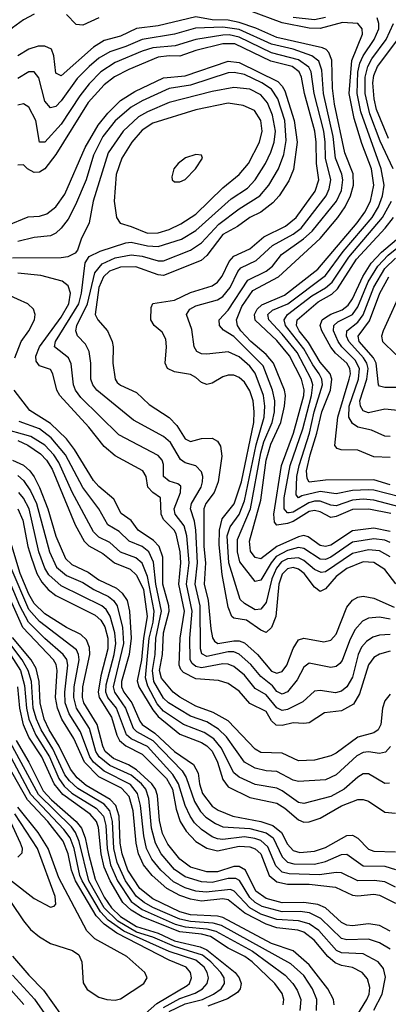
# Model space of a CAD drawing. Header units: inches. Extents: x 884549 to 1028252, y 526810 to 653624.
# Tile 334 of 656: x 898276 to 899643, y 622452 to 626104. Entities that reach past the tile are written whole.
import ezdxf

# ---------------------------------------------------------------- set-up
doc = ezdxf.new("R2010")
doc.units = ezdxf.units.IN
doc.header["$MEASUREMENT"] = 0
doc.layers.add('A8692', color=7, linetype='Continuous')

msp = doc.modelspace()

# ---------------------------------------------------------------- linework, layer by layer
at = {"layer": 'A8692', "color": 5}
for points, elevation in [([(898330, 626123.8), (898290, 626102.5), (898250, 626073), (898210, 626033.7), (898120.4, 625930), (898050, 625857.1), (898030, 625823.1), (898008.8, 625771.2), (897990, 625742.1), (897967.5, 625732.5), (897909.1, 625730.9), (897850, 625705.8), (897777.6, 625717.6), (897710, 625716.9), (897687.2, 625727.2), (897679.2, 625750), (897690.5, 625830.5), (897667.1, 625950), (897655.8, 625970), (897613.7, 626013.7), (897593.3, 626053.3), (897586.5, 626106.5)], 3180), ([(899650, 624205.4), (899590, 624218), (899510, 624207.9), (899430, 624155), (899410, 624149.5), (899390, 624153.5), (899346.4, 624186.4), (899330, 624190.4), (899310, 624185.6), (899230, 624149.6), (899170, 624104.2), (899150, 624109.2), (899132.8, 624132.8), (899128.1, 624170), (899170, 624322.3), (899190.1, 624470), (899208.1, 624530), (899244.1, 624610), (899258.9, 624670), (899262.2, 624710), (899257.9, 624730), (899216.9, 624830), (899190, 624861.5), (899133.2, 624910), (899096.6, 624950), (899084.4, 624970), (899080.2, 624990), (899100.1, 625039.9), (899140.8, 625099.2), (899236.1, 625150), (899390, 625291.9), (899455.5, 625370), (899483.1, 625410), (899503.1, 625450), (899514.2, 625490), (899512.3, 625532.3), (899482.5, 625610), (899443.2, 625790), (899436.6, 625850), (899433.4, 625953.4), (899422.5, 625982.5), (899413.1, 625993.1), (899399.4, 625999.4), (899230, 626037), (899152, 626072), (899090, 626093.3), (899050, 626101.9), (898990, 626103.5), (898930, 626114.4), (898790, 626081), (898710, 626071.1), (898650, 626042.7), (898590, 626026), (898550, 626002), (898430, 625895.7), (898410, 625905), (898402.9, 625970), (898394.3, 625994.3), (898370, 626005.9), (898344.9, 626004.9), (898310, 625994.4), (898270, 625969.5)], 3220), ([(898570, 626110.9), (898510, 626083.7), (898485.9, 626085.9), (898450, 626123.1)], 3180), ([(899652.6, 624272.6), (899571.2, 624288.8), (899510, 624287.5), (899450, 624261.2), (899430, 624257.9), (899390, 624278.3), (899370, 624283.3), (899350, 624279.7), (899290, 624242.8), (899270, 624235.7), (899230, 624229.7), (899220.6, 624240.6), (899218.6, 624270), (899246.6, 624450), (899292.2, 624570), (899329.4, 624710), (899331.5, 624731.5), (899321.5, 624770), (899277.3, 624857.3), (899230, 624913.6), (899150, 624989.4), (899147.3, 625010), (899157.3, 625030), (899173.9, 625046.1), (899257.9, 625082.1), (899381.5, 625178.5), (899527.8, 625350), (899556.6, 625390), (899576.9, 625430), (899589, 625490), (899580.5, 625550), (899545, 625645), (899516.9, 625736.9), (899498.5, 625830), (899507.8, 625952.2), (899547, 626050), (899546.9, 626070), (899529.9, 626089.9), (899473.3, 626093.3), (899390, 626070.7), (899350, 626072.2), (899250, 626092), (899130, 626137)], 3180), ([(899730, 624284.6), (899590, 624321.9), (899550, 624325.6), (899510, 624322.3), (899450, 624301.4), (899430, 624303.8), (899390, 624318.4), (899370, 624318.3), (899348.3, 624311.7), (899290, 624277.4), (899275.2, 624275.2), (899270, 624274.8), (899256.9, 624290), (899257.4, 624330), (899279.7, 624450), (899326.8, 624586.9), (899358.2, 624710), (899362.8, 624750), (899357.3, 624770), (899305.2, 624870), (899250, 624938), (899200.5, 624990), (899195.9, 625010), (899213.8, 625026.2), (899270.2, 625049.8), (899410, 625154.6), (899476.1, 625243.9), (899583, 625370), (899606.6, 625410), (899621.2, 625450), (899628, 625490), (899617.3, 625550), (899541.3, 625761.3), (899527.5, 625830), (899530.6, 625909.4), (899537.7, 625942.3), (899550.2, 625969.8), (899591.1, 626030), (899607.8, 626070), (899608.4, 626090), (899601.8, 626110)], 3160), ([(899410, 626111.1), (899370, 626102.8), (899290, 626111.7)], 3160), ([(899650, 624165), (899630, 624173.3), (899590, 624178.6), (899510, 624166.7), (899430, 624110), (899410, 624101.3), (899390, 624102.5), (899330, 624143.2), (899310, 624146.5), (899270, 624135.2), (899227.3, 624112.7), (899208.8, 624090), (899170, 624025), (899150, 624019.9), (899092.8, 624092.8), (899083.7, 624130), (899083.6, 624176.4), (899132.2, 624290), (899170, 624496.8), (899181.8, 624538.2), (899212.7, 624610), (899221.4, 624650), (899223, 624690), (899214.3, 624730), (899179.5, 624819.5), (899070, 624929), (899032.2, 624952.2), (899016.7, 624970), (899016, 624990), (899050, 625026.3), (899122.7, 625137.3), (899190, 625170.7), (899213.6, 625190), (899247.7, 625232.3), (899329.3, 625290.7), (899361, 625319), (899450.9, 625430), (899469.1, 625470), (899474, 625510), (899471, 625531), (899448, 625590), (899438.9, 625670), (899403.5, 625830), (899397, 625917), (899385.7, 625950), (899359.4, 625970), (899290, 625994.6), (899210, 626012.4), (899090, 626067.4), (899030, 626075.7), (898928, 626072), (898850, 626050), (898730, 626030.6), (898670, 626004.1), (898610, 625984.3), (898570, 625960.5), (898534.5, 625930), (898490, 625885.1), (898430, 625802.2), (898410, 625782.2), (898390, 625776.8), (898370, 625801.1), (898347.9, 625887.9), (898330, 625910.5), (898310, 625909.9), (898270, 625885.4)], 3240), ([(899660.8, 625550), (899613.1, 625653.1), (899574.6, 625754.6), (899557.4, 625830), (899557.1, 625890), (899566.7, 625930), (899582.1, 625957.9), (899635.5, 626030), (899662.6, 626090)], 3140), ([(899650, 624112.3), (899610, 624134.1), (899570, 624137.8), (899510, 624123.5), (899410, 624055.5), (899394.1, 624054.1), (899370, 624064.8), (899330, 624098.6), (899310, 624108.2), (899270, 624104.5), (899247.2, 624092.8), (899228.1, 624070), (899211.1, 624030), (899190, 623942), (899170, 623917.5), (899150, 623915), (899110, 623938.5), (899093.9, 623953.9), (899052.4, 624090), (899046.3, 624190), (899056.8, 624223.2), (899090.7, 624269.3), (899110, 624319.8), (899152.8, 624527.2), (899182.6, 624630), (899184.8, 624670), (899180.5, 624710), (899150, 624792.7), (899130, 624818.7), (899090, 624853), (899050, 624871.4), (898970, 624863.4), (898950, 624865), (898933.5, 624873.5), (898923.2, 624890), (898914.5, 624954.5), (898894.5, 625010), (898907.1, 625030), (898930, 625042.4), (899010, 625065.1), (899030, 625077.5), (899057, 625110), (899085.1, 625170), (899096.4, 625183.6), (899153.3, 625210), (899213.2, 625266.8), (899290, 625307.7), (899320.1, 625330), (899412.3, 625450), (899424.2, 625475.8), (899430, 625510), (899410.5, 625590), (899409.5, 625650), (899403.6, 625690), (899367.7, 625830), (899356.8, 625910), (899348.1, 625928.1), (899310, 625955.3), (899210, 625980.8), (899090, 626039.2), (899052.9, 626047.1), (899030, 626046.2), (898929.9, 626030.1), (898852.8, 626007.2), (898770, 625998.6), (898730, 625987.3), (898630, 625945), (898577.2, 625910), (898533.9, 625866.1), (898498.9, 625821.1), (898430, 625715.7), (898370, 625649.4), (898349.9, 625649.9), (898335.7, 625730), (898310, 625778.9), (898290, 625791.1), (898270, 625787.1)], 3260), ([(899643.6, 625663.6), (899599.7, 625770), (899590.4, 625810), (899586, 625870), (899590, 625896.2), (899603.6, 625930), (899693.2, 626050)], 3120), ([(899671, 624011), (899630, 624065.3), (899590, 624091), (899550, 624092.7), (899490, 624068.2), (899450, 624038.3), (899410, 623992.7), (899390, 623983.6), (899370, 623999), (899331.5, 624050), (899310, 624066.5), (899290, 624072.6), (899270, 624067.5), (899250, 624047.1), (899237.4, 624010), (899225.6, 623890), (899209.8, 623850.2), (899190, 623831.7), (899170, 623839.4), (899116.9, 623876.9), (899070, 623884.2), (899063.5, 623890), (899050, 623925.6), (899026.6, 624046.6), (899016.5, 624156.5), (899017.8, 624210), (899027.5, 624252.5), (899071.3, 624308.7), (899098.5, 624390), (899144, 624610), (899146.4, 624650), (899141.8, 624690), (899130, 624727.1), (899110, 624759.4), (899090, 624776.4), (899070, 624785), (899050, 624785.5), (899030, 624779.4), (898990, 624756.2), (898970, 624751), (898950, 624758), (898930, 624777.3), (898910, 624788.1), (898850, 624797.5), (898824.3, 624810), (898815.5, 624830), (898821, 624890), (898818.8, 624918.8), (898804.6, 624944.6), (898775.4, 624970), (898762.4, 624990), (898763.8, 625036.2), (898770, 625051.5), (898850, 625063.4), (898910, 625092.5), (898990, 625116.4), (899010, 625129.7), (899027, 625153), (899052.7, 625207.3), (899070, 625226.3), (899130, 625253.3), (899181.5, 625298.5), (899261.7, 625338.3), (899301.9, 625370), (899372, 625468), (899385.8, 625510), (899376.4, 625570), (899376.3, 625650), (899371, 625690), (899332.6, 625830), (899321.4, 625890), (899312.1, 625910), (899286.6, 625930), (899207.5, 625950), (899073.9, 626013.9), (899030, 626014.5), (898930, 625989), (898870, 625968.6), (898830, 625969.6), (898790, 625964), (898680.6, 625919.4), (898628.1, 625891.9), (898590, 625862.6), (898530, 625796.2), (898410, 625603.4), (898370, 625550.9), (898350, 625538.4), (898330, 625537.5), (898304.8, 625550), (898290, 625565.6), (898270, 625563.5)], 3280), ([(898230, 625340.4), (898307.9, 625372.1), (898350, 625375.1), (898376.6, 625383.4), (898410, 625409.9), (898443.2, 625456.8), (898519.3, 625630), (898567.8, 625712.2), (898602.6, 625757.4), (898650, 625803.5), (898702.8, 625837.2), (898810, 625887.7), (898890, 625895.8), (899050, 625949.8), (899090, 625944.5), (899234, 625874), (899250, 625857.1), (899259.2, 625839.2), (899294.6, 625730), (899305.4, 625650), (899291.4, 625548.6), (899274, 625506), (899238.3, 625450), (899215.3, 625424.7), (899170.8, 625390), (899129.5, 625370.5), (899083.7, 625336.3), (899030, 625307.4), (898970, 625229.7), (898948.8, 625210), (898810, 625155), (898790, 625157.9), (898707, 625187), (898650, 625185.5), (898608.9, 625171.1), (898586.9, 625150), (898570.2, 625110), (898555.8, 625010), (898566.3, 624990), (898601.6, 624950), (898619.7, 624910), (898623.2, 624890), (898621.8, 624830), (898629.9, 624770), (898638, 624758), (898650, 624747.7), (898710, 624721.4), (898756, 624676), (898830, 624628.6), (898858.9, 624598.9), (898890, 624549.3), (898910, 624539.9), (898950.4, 624550.4), (898990, 624551.2), (899010, 624540.3), (899021.5, 624521.5), (899025.3, 624485.3), (899012, 624390), (898997.5, 624350), (898967.1, 624310), (898959.7, 624290), (898958.6, 624270), (898959.3, 624150), (898965.4, 624090), (898960.7, 624010), (898975.7, 623950), (898984.6, 623844.6), (898991.7, 623811.7), (898998.9, 623798.9), (899010.8, 623790.8), (899070, 623800.5), (899090, 623800.4), (899110, 623792.3), (899158.2, 623750), (899210, 623687.9), (899230, 623680.6), (899237.7, 623682.3), (899250, 623686.2), (899267.2, 623710), (899290, 623771.9), (899310, 623804.3), (899330, 623809.9), (899403.6, 623796.4), (899430, 623802.9), (899450, 623824.7), (899490, 623924.9), (899510, 623951.4), (899530, 623962.5), (899550, 623966), (899590, 623958.6), (899664.5, 623924.5)], 3320), ([(899650, 623880.6), (899610, 623887.4), (899570, 623883.8), (899547.3, 623872.7), (899519, 623841), (899499.2, 623800.8), (899472.6, 623727.4), (899463.9, 623716.1), (899450, 623705.4), (899430, 623701.1), (899350, 623717.7), (899330, 623702.4), (899305, 623655), (899270, 623610.8), (899250, 623601.9), (899230, 623612.9), (899213.4, 623633.4), (899170, 623667.9), (899132.9, 623712.9), (899090, 623751), (899070, 623759), (899050, 623760), (898970, 623742.7), (898951.5, 623751.5), (898946.7, 623770), (898945.1, 623930), (898926.7, 624010), (898935.4, 624090), (898929.1, 624210), (898924.1, 624244.2), (898909.9, 624290), (898913.8, 624310), (898948.7, 624370), (898954.7, 624390), (898955.3, 624410), (898950, 624426.4), (898928.9, 624448.9), (898890, 624460.3), (898872.1, 624472.1), (898835.1, 624535.1), (898810, 624558.1), (898698.9, 624618.9), (898562.6, 624730), (898547.2, 624750), (898540.7, 624770), (898540.5, 624830), (898533.5, 624873.5), (898520.3, 624900.3), (898491.3, 624931.3), (898485.1, 624950), (898488.1, 624970), (898527.6, 625050), (898555.2, 625164.8), (898582.2, 625197.8), (898630, 625220), (898690, 625231.6), (898730, 625226.5), (898790, 625209), (898810, 625209), (898910, 625248.9), (898950, 625275.9), (899014.4, 625345.6), (899090, 625402.5), (899167.2, 625450), (899200.3, 625490), (899236.4, 625550), (899255.8, 625604.2), (899264.1, 625655.9), (899259, 625730), (899233.2, 625810), (899210, 625845.7), (899174.4, 625870), (899110, 625900.1), (899072, 625908), (899050, 625906.3), (898910, 625860.2), (898830, 625847.8), (898730, 625803.1), (898690, 625779.5), (898630, 625728.6), (898584.6, 625670), (898550, 625601.1), (898522.4, 625510), (898483.2, 625416.8), (898456.2, 625363.8), (898430, 625329.9), (898410, 625311.4), (898390, 625301.9), (898330, 625295.4), (898270, 625280.8)], 3340), ([(899650, 623823.4), (899610, 623820.8), (899586.1, 623813.9), (899561.8, 623798.2), (899543.6, 623776.4), (899531.1, 623750), (899510, 623664.9), (899490, 623629.9), (899470, 623614.1), (899447, 623607), (899390, 623616.4), (899370, 623613.8), (899326.5, 623573.5), (899270, 623545.4), (899250, 623542.3), (899230, 623551.8), (899190, 623599.5), (899150, 623623.9), (899110, 623673.5), (899070, 623705.3), (899050, 623713.7), (899030, 623715.2), (898950, 623700.7), (898930, 623705.4), (898916, 623716), (898908.3, 623730), (898907.2, 623810), (898916.2, 623910), (898895.4, 624010), (898904.5, 624090), (898895.8, 624190), (898886.1, 624226.1), (898853.2, 624270), (898849.7, 624290), (898872.1, 624350), (898873.5, 624373.5), (898863.1, 624383), (898830, 624391.7), (898810, 624409.1), (898810, 624453.7), (898804.8, 624470), (898790, 624487.8), (898644.5, 624564.5), (898502.9, 624702.9), (898483.5, 624730), (898476, 624750), (898466.8, 624826.8), (898457.6, 624850), (898404.9, 624890), (898408.6, 624910), (898495.7, 625050), (898506.1, 625090), (898518.6, 625201.4), (898534.5, 625225.5), (898574.9, 625245.1), (898670, 625275.6), (898690, 625278), (898750, 625265.2), (898790, 625261.9), (898876.8, 625290), (898930, 625322.3), (899060.3, 625439.7), (899120.6, 625479.4), (899149.9, 625510), (899187.3, 625570), (899207.6, 625612.4), (899220, 625650), (899224.3, 625690), (899214.4, 625750), (899195.5, 625795.5), (899170, 625825.3), (899130, 625846.1), (899070, 625852.4), (898990, 625837.8), (898830, 625796.1), (898750, 625762), (898717, 625743), (898659.6, 625690), (898604.4, 625610), (898548.8, 625430), (898533.4, 625350), (898504.4, 625290), (898490.8, 625249.2), (898482.1, 625237.9), (898455.4, 625224.6), (898430, 625220.1), (898250, 625219.2)], 3360), ([(900000, 625518.7), (899968, 625470), (899954.9, 625430), (899950.2, 625370), (899941.9, 625350), (899833.2, 625210), (899750, 625162.1), (899697.1, 625110), (899623.9, 624950), (899617.5, 624930), (899621.8, 624910), (899670, 624863.2), (899690, 624863), (899710, 624876.1), (899768.7, 624931.3), (899790, 624938.4), (899811.4, 624931.4), (899870, 624878.6), (899890, 624878.6), (899910, 624890.9), (899973.3, 624946.7), (900000, 624962.6)], 2980), ([(899685.6, 624334.4), (899590, 624359.1), (899570, 624360.4), (899510, 624357.9), (899450, 624344.8), (899390, 624354), (899322.4, 624337.6), (899310, 624329.9), (899301.5, 624341.5), (899304.3, 624410), (899312.2, 624450), (899350.7, 624570), (899368.5, 624650), (899399.4, 624750), (899397.1, 624770), (899386.8, 624790), (899363.1, 624823.1), (899330, 624883.4), (899262.6, 624970), (899257.1, 624990), (899269.9, 625010), (899359.9, 625080.1), (899410.8, 625109.2), (899434.9, 625130), (899497.1, 625222.9), (899622.3, 625370), (899654.6, 625430)], 3140), ([(899650, 624378.7), (899590, 624396.8), (899410, 624395.4), (899350, 624388.7), (899342, 624402), (899340.4, 624430), (899353.4, 624490), (899378.7, 624570), (899396.7, 624650), (899428.8, 624730), (899433.3, 624770), (899427.7, 624790), (899390, 624833.5), (899347, 624907), (899312.6, 624950), (899303.1, 624970), (899305.2, 624990), (899382.7, 625057.3), (899434.1, 625085.9), (899455.1, 625104.9), (899524.7, 625215.3), (899631.4, 625330), (899662.5, 625370)], 3120), ([(899650, 624479.9), (899590, 624482.4), (899530, 624507.5), (899468.7, 624508.7), (899453.4, 624513.4), (899445.1, 624525.1), (899456.5, 624630), (899498.5, 624770), (899502.6, 624790), (899500.6, 624810), (899489.5, 624830), (899446.8, 624866.8), (899430, 624888.7), (899396.3, 624950), (899390.4, 624970), (899398.3, 624990), (899410, 624999.2), (899430, 625012), (899472.2, 625027.8), (899494.8, 625045.2), (899511, 625069), (899548.4, 625151.6), (899579.8, 625200.2), (899618, 625242), (899690, 625302.1)], 3080), ([(899650, 624557.5), (899630, 624559), (899581.5, 624581.5), (899530, 624592), (899510, 624606.2), (899496.7, 624630), (899497.8, 624670), (899532.2, 624770), (899536.3, 624810), (899520.6, 624840.6), (899471, 624890), (899457.8, 624910), (899439.7, 624950), (899441, 624970), (899456.5, 624983.5), (899510, 625010.1), (899530, 625038.4), (899569.1, 625130.9), (899603.8, 625190), (899642.3, 625230), (899724.2, 625295.8)], 3060), ([(899690, 624653.5), (899630, 624659.9), (899570, 624645.5), (899550, 624653.5), (899539.9, 624670), (899538.1, 624690), (899564, 624770), (899568, 624810), (899563.4, 624830), (899551.4, 624850), (899497.2, 624910), (899488, 624930), (899489.1, 624950), (899530, 624981.7), (899550, 625009.1), (899590, 625111.4), (899630, 625180.5), (899670, 625219)], 3040), ([(899650, 623761.8), (899610, 623751), (899590, 623738.7), (899570, 623711.2), (899536.2, 623603.8), (899514.1, 623565.9), (899470, 623540.3), (899406.5, 623533.5), (899350, 623496.5), (899330, 623493.3), (899290, 623495.9), (899250, 623486.6), (899227.9, 623487.9), (899210, 623503.2), (899190, 623537.6), (899130, 623567.9), (899090, 623613.9), (899050, 623642.3), (899013.3, 623653.3), (898930, 623659.4), (898883.3, 623683.3), (898873.6, 623693.6), (898867.2, 623710), (898871.2, 623810), (898887.3, 623910), (898866.1, 624010), (898873.4, 624090), (898871.5, 624130), (898856.5, 624196.5), (898849.2, 624210), (898809.9, 624250), (898801.3, 624270), (898798.4, 624330), (898770, 624350.3), (898751.7, 624370), (898745.8, 624410), (898733.4, 624430), (898630, 624485.7), (898590, 624521), (898533, 624593), (898424.7, 624710), (898413.9, 624730), (898398.9, 624790), (898390, 624806.9), (898350, 624820.5), (898336.9, 624836.9), (898336.4, 624856.4), (898349.3, 624890), (898430, 625000.4), (898458.3, 625050), (898464.8, 625090), (898456.5, 625116.5), (898433.9, 625133.9), (898355.1, 625155.1), (898270, 625164.2)], 3380), ([(899690, 624740.1), (899630, 624739.1), (899610, 624744.6), (899606.4, 624750), (899597.9, 624830), (899588.5, 624850), (899535.6, 624910), (899531.2, 624930), (899573, 624987), (899612.4, 625090), (899644.7, 625150)], 3020), ([(898258.9, 624850), (898281.8, 624910), (898310.6, 624950), (898331.2, 624990), (898333.9, 625010), (898328.1, 625030), (898306.2, 625050), (898230, 625083.9)], 3420), ([(899650, 623602.2), (899630, 623577.7), (899622, 623550), (899615.2, 623490), (899605.1, 623470), (899590, 623459), (899530, 623443.5), (899450, 623384.2), (899430, 623374.1), (899370, 623357.1), (899310, 623355.7), (899250, 623384), (899170, 623385.9), (899150, 623399), (899050, 623503), (898994.3, 623534.3), (898930, 623558.4), (898870, 623591.9), (898845.3, 623610), (898801.7, 623661.7), (898795.3, 623690), (898806.4, 623750), (898810, 623830), (898830.4, 623910), (898829.3, 623930), (898807.6, 624010), (898807.2, 624110), (898793.2, 624150), (898772.4, 624172.4), (898715.4, 624210), (898690, 624246.2), (898652.4, 624272.4), (898625.6, 624325.6), (898570, 624372.7), (898550, 624395.2), (898480.1, 624510), (898449.7, 624549.7), (898390, 624606.7), (898314.1, 624654.1), (898255.7, 624730)], 3420), ([(899651.8, 623408.2), (899633, 623387), (899610, 623382.6), (899570, 623389.2), (899550, 623386.7), (899526, 623374), (899450, 623303.1), (899410, 623285.1), (899310, 623278.5), (899290, 623284.1), (899230, 623316), (899190, 623318.3), (899150, 623327.8), (899110, 623350.8), (899043.8, 623443.8), (899013.2, 623473.2), (898970, 623499.8), (898910, 623521.2), (898827.8, 623570), (898810, 623587.3), (898773.3, 623650), (898768.5, 623690), (898778.8, 623750), (898780.7, 623810), (898801.8, 623910), (898781.4, 624010), (898772.4, 624092.4), (898755.2, 624130), (898730, 624149.7), (898682.8, 624170), (898645.5, 624205.5), (898603.4, 624230), (898570, 624289.9), (898510, 624368.2), (898446.8, 624490), (898393.4, 624553.4), (898350, 624586), (898273.9, 624613.9)], 3440), ([(899647.7, 623272.3), (899630, 623271.7), (899570, 623306.8), (899550, 623306.5), (899530, 623294.5), (899479.4, 623250), (899430, 623223), (899330, 623196.7), (899310, 623200.3), (899250, 623243.9), (899230, 623253.4), (899150, 623267.6), (899090, 623294.7), (899070, 623310.3), (899023.7, 623403.7), (898996.7, 623436.7), (898960.5, 623460.5), (898883.4, 623490), (898810, 623539.7), (898786.6, 623566.6), (898751.9, 623631.9), (898742.6, 623662.6), (898757, 623810), (898771.4, 623870), (898774.9, 623910), (898750, 624039.3), (898730, 624088.3), (898707.6, 624107.6), (898650, 624129.4), (898610, 624165.2), (898570, 624184.8), (898550, 624204.1), (898471.1, 624351.1), (898421.8, 624461.8), (898402.8, 624490), (898370, 624525.6), (898317.8, 624557.8), (898201.8, 624590)], 3460), ([(898270, 624542.5), (898306, 624526), (898353.3, 624493.3), (898375.4, 624470), (898396.7, 624436.7), (898482, 624230), (898515.2, 624170), (898533, 624153), (898584.2, 624124.2), (898627.9, 624090), (898685.6, 624065.6), (898710, 624043.6), (898736, 623990), (898749.1, 623890), (898735.2, 623810), (898728.2, 623730), (898712.1, 623652.1), (898718.5, 623630), (898770, 623543.8), (898790, 623519.5), (898870, 623454.3), (898950, 623423.4), (898970.9, 623410.9), (898990, 623391.6), (899010.3, 623350), (899030, 623285.7), (899050, 623259.3), (899130, 623219.4), (899230, 623198.7), (899260, 623180), (899310, 623136.4), (899330, 623127.2), (899350, 623128.7), (899390, 623143), (899470, 623187.8), (899530, 623211.4), (899550, 623212.4), (899570, 623205.7), (899630, 623164.3), (899670, 623161.2)], 3480), ([(898250, 624470.4), (898290, 624451.6), (898313.8, 624430), (898330, 624408.8), (898350, 624369), (898380.3, 624290), (898410, 624188.7), (898446, 624106), (898470, 624082.7), (898530, 624055), (898570, 624026.2), (898635.1, 623995.1), (898656.7, 623976.7), (898674.3, 623950), (898683.7, 623910), (898690, 623810), (898682.1, 623750), (898653.5, 623650), (898654.3, 623630), (898663, 623610), (898691.6, 623570), (898722.1, 623502.1), (898730.9, 623490), (898777.4, 623457.4), (898850, 623390), (898921.1, 623341.1), (898937.8, 623310), (898942.9, 623270), (898954.1, 623234.1), (898990, 623187), (899012.3, 623172.3), (899066.1, 623150), (899170.4, 623130.4), (899215.6, 623115.6), (899247.3, 623090), (899270, 623046.4), (899290, 623022.1), (899314.9, 623014.9), (899370, 623019.9), (899410, 623033.8), (899490, 623078), (899510, 623079), (899530, 623068.6), (899570, 623027.4), (899590, 623020.6), (899670, 623017.3)], 3520), ([(898270, 624412.9), (898290, 624395.3), (898316.4, 624356.4), (898339, 624310), (898386.7, 624130), (898413.2, 624073.2), (898450, 624042), (898510, 624017), (898550.9, 623990.9), (898605.1, 623965.1), (898624, 623950), (898638.2, 623930), (898657.2, 623850), (898660.9, 623790), (898623.4, 623630), (898628.5, 623610), (898668.5, 623550), (898696.6, 623476.6), (898710, 623463.7), (898770, 623430.6), (898878.3, 623318.3), (898893.3, 623293.3), (898924.3, 623204.3), (898947.3, 623167.3), (898966.6, 623146.6), (899002.5, 623122.5), (899030, 623111), (899130, 623104.5), (899190, 623088.4), (899216.4, 623070), (899250, 622999.2), (899270, 622979.7), (899293.2, 622973.2), (899370, 622972.6), (899410, 622981.6), (899470, 623007.6), (899490, 623008.7), (899550, 622966.4), (899630, 622964), (899670, 622952.7)], 3540), ([(899670, 622886.2), (899630, 622905.9), (899591.2, 622911.2), (899530, 622910.2), (899470, 622940.3), (899450, 622941.5), (899387.7, 622932.3), (899275.6, 622935.6), (899250, 622942.3), (899225.8, 622965.8), (899196.2, 623036.2), (899170, 623059.3), (899147.7, 623067.7), (899110, 623073.6), (899030, 623064), (899010, 623066), (898990, 623073), (898950, 623100.2), (898925, 623125), (898908.1, 623150), (898889.8, 623189.8), (898865.4, 623270), (898844.5, 623304.5), (898750, 623408.3), (898690, 623437.2), (898671.9, 623451.9), (898634.9, 623550), (898603.5, 623590), (898595.4, 623610), (898596.9, 623636.9), (898626.9, 623750), (898632.8, 623790), (898629.2, 623830), (898611.8, 623891.8), (898596.6, 623916.6), (898581.1, 623930), (898430, 624004.7), (898384.8, 624044.8), (898369.2, 624070), (898347.6, 624130), (898311.2, 624290), (898290, 624329.6), (898272.8, 624350)], 3560), ([(898269.3, 624289.3), (898288.2, 624248.2), (898306.6, 624150), (898318.4, 624110), (898339.6, 624050), (898358, 624018), (898382.2, 623990), (898410, 623968), (898556, 623896), (898577, 623877), (898591.7, 623851.7), (898603.5, 623810), (898602.7, 623770), (898577.3, 623670), (898567.2, 623610), (898570.8, 623590), (898616.9, 623516.9), (898636.1, 623450), (898646.4, 623430), (898670, 623410.5), (898730, 623380.1), (898820.7, 623290), (898842.5, 623250), (898856.2, 623176.2), (898871.6, 623130), (898893.9, 623093.9), (898930, 623055.9), (898970, 623031), (899010, 623021.2), (899090, 623039.1), (899130, 623036.9), (899149.4, 623029.4), (899170.6, 623010), (899201.6, 622930), (899230, 622906.2), (899270, 622897.3), (899350, 622898.1), (899447.3, 622887.3), (899510, 622856.9), (899530, 622854.8), (899590, 622861), (899610, 622857.6), (899670, 622828)], 3580), ([(899650, 622723.3), (899610, 622744.3), (899570, 622751.1), (899510, 622743.6), (899490, 622745.5), (899470, 622755.6), (899410, 622809.9), (899382.5, 622822.5), (899330.3, 622830.3), (899250, 622828.4), (899190, 622844.4), (899151.7, 622871.7), (899113.9, 622950), (899090, 622963.9), (899070, 622962.9), (899010, 622943.5), (898970, 622943.6), (898910, 622961.1), (898870, 622990.2), (898826.2, 623046.2), (898806.2, 623086.2), (898794.2, 623134.2), (898787, 623227), (898780.3, 623250), (898766.9, 623270), (898710, 623321.4), (898679.8, 623339.8), (898623.7, 623363.7), (898593.4, 623390), (898584.1, 623410), (898564.1, 623490), (898514.5, 623570), (898509.3, 623590), (898510.7, 623630), (898536.2, 623750), (898535.4, 623775.4), (898524.4, 623804.4), (898503.5, 623823.5), (898450, 623849.9), (898370, 623900.2), (898330, 623938.1), (898310, 623973.5), (898278.2, 624050), (898236.3, 624190)], 3620), ([(899590, 622430.8), (899620.1, 622490), (899633.1, 622553.1), (899625.5, 622585.5), (899605.6, 622610), (899550, 622639.2), (899470, 622643), (899451.7, 622651.7), (899385.6, 622725.6), (899350, 622751.2), (899310, 622762.1), (899230, 622766.8), (899170, 622786.7), (899129.3, 622810), (899072.2, 622872.2), (899057.7, 622877.7), (898968, 622868), (898930, 622872.5), (898890, 622884.6), (898846.1, 622906.1), (898800.2, 622950), (898766.1, 622990), (898746.4, 623030), (898737, 623077), (898724.7, 623190), (898713.6, 623233.6), (898687.7, 623267.7), (898590, 623316.7), (898550.5, 623350), (898536.6, 623370), (898502.4, 623462.4), (898460.1, 623530), (898445.4, 623570), (898443.8, 623610), (898455.2, 623710), (898450.6, 623730.6), (898437.8, 623750), (898370, 623809), (898309.1, 623870), (898276.4, 623930), (898204.3, 624104.3)], 3660), ([(899650, 622657.1), (899610, 622680.9), (899570, 622694.4), (899490, 622691), (899470, 622696.7), (899393.5, 622770), (899351, 622791), (899315.9, 622795.9), (899250, 622795.3), (899175.6, 622815.6), (899150, 622830.4), (899130, 622848.7), (899091.2, 622911.2), (899078.4, 622918.4), (899050, 622918.5), (898990, 622904.3), (898950, 622907), (898890, 622925.1), (898850, 622952.7), (898801, 623010), (898779.4, 623050), (898765.7, 623105.7), (898755.2, 623215.2), (898743.6, 623250), (898728.5, 623270), (898690, 623301.8), (898610, 623338), (898570.5, 623370), (898559, 623390), (898534.7, 623474.7), (898487.6, 623550), (898476.8, 623590), (898478.8, 623630), (898497, 623730), (898494.9, 623750), (898487.3, 623767.3), (898350, 623872.1), (898310, 623917), (898244.4, 624070)], 3640), ([(899526.3, 622410), (899564.1, 622470), (899572.3, 622490), (899574.9, 622514.9), (899566.4, 622546.4), (899546, 622570), (899510, 622588.3), (899470, 622596.1), (899446.5, 622606.5), (899418.8, 622630), (899368.3, 622690), (899330, 622719.6), (899307.3, 622727.3), (899230, 622735.5), (899190, 622749.2), (899110.7, 622790), (899050, 622840), (899030, 622843.2), (898950, 622835.2), (898910, 622842.1), (898870, 622855.5), (898821.4, 622881.4), (898767.7, 622930), (898735.6, 622970), (898716.7, 623010), (898708.6, 623050), (898697.2, 623170), (898682.7, 623222.7), (898653.5, 623253.5), (898570, 623296.1), (898516.1, 623350), (898477.7, 623437.7), (898432.5, 623510), (898416.5, 623550), (898409.4, 623590), (898415.9, 623690), (898411.9, 623711.9), (898401.9, 623730), (898288.2, 623850), (898207.3, 624030)], 3680), ([(898189.4, 623830), (898278.9, 623690), (898294.5, 623634.5), (898301, 623550), (898310, 623509.9), (898336.5, 623450), (898386.5, 623370), (898421.1, 623290), (898441.6, 623261.6), (898470, 623235), (898559.8, 623179.8), (898587, 623150), (898595.3, 623115.3), (898600.2, 623030), (898613.3, 622970), (898639.2, 622910), (898690, 622833.4), (898730, 622803.4), (898852.6, 622750), (898890, 622739.6), (898970, 622732.3), (899003.5, 622723.4), (899139.8, 622650), (899260.3, 622560.3), (899289.3, 622530), (899305.2, 622505.2), (899318.7, 622470), (899315.3, 622430)], 3760), ([(899377.4, 622430), (899378.1, 622470), (899361.6, 622510), (899330, 622559), (899282.2, 622602.2), (899024.2, 622744.2), (898993.3, 622753.3), (898910, 622759.9), (898870, 622768.5), (898770, 622811.6), (898737.6, 622830), (898710, 622852.6), (898668.5, 622910), (898638.4, 622978.4), (898625.2, 623030), (898620.5, 623130), (898611, 623170), (898590, 623194.9), (898492.3, 623252.3), (898460.9, 623280.9), (898443.8, 623303.8), (898399.3, 623399.3), (898355.9, 623470), (898338.3, 623510), (898326.9, 623550), (898319.7, 623650), (898308, 623690), (898285.9, 623730), (898225.2, 623810)], 3740), ([(899442.1, 622450), (899440.6, 622470), (899418.9, 622510), (899350, 622598.4), (899290.3, 622650.3), (899210, 622678.3), (899030, 622773.7), (899010, 622779.1), (898910, 622784.4), (898870, 622794.9), (898770, 622842.9), (898722, 622882), (898677.2, 622950), (898656.2, 623010), (898649, 623050), (898645.2, 623150), (898632.5, 623190), (898612.1, 623212.1), (898523.3, 623263.3), (898490, 623292), (898464.3, 623324.3), (898423.3, 623410), (898385.8, 623470), (898367.4, 623510), (898352.4, 623570), (898349.1, 623650), (898337.6, 623697.6), (898319.5, 623730), (898250, 623812.8)], 3720), ([(899253.3, 622450), (899255.8, 622470), (899250, 622492.3), (899223, 622530), (899138.7, 622610), (899111.8, 622630), (899050, 622661.1), (898983.9, 622703.9), (898950, 622712.8), (898870, 622721.6), (898730, 622777.3), (898690, 622801.2), (898658.4, 622830), (898611.5, 622910), (898590, 622961.4), (898578.4, 623010), (898568.4, 623108.4), (898561.2, 623130), (898538, 623158), (898436.9, 623230), (898403.6, 623270), (898358.1, 623370), (898310, 623443.2), (898290, 623488.8), (898277.2, 623550), (898269.6, 623630)], 3780), ([(898830, 622425.4), (898890, 622454), (898953.9, 622470), (898994.5, 622490), (899022.9, 622510), (899036.3, 622530), (899034.8, 622550), (899022.8, 622570), (898985.3, 622610), (898954.6, 622634.6), (898850, 622666.6), (898770, 622701.8), (898710, 622719.8), (898640.6, 622760.6), (898590.2, 622810), (898532.8, 622910), (898496.6, 623056.6), (898482.9, 623090), (898467.9, 623110), (898345.5, 623230), (898242.2, 623422.2)], 3840), ([(898263.4, 623430), (898310.7, 623350), (898363.8, 623243.8), (898393.7, 623210), (898485.9, 623130), (898505.6, 623105.6), (898519.6, 623070), (898530.9, 623010), (898556.5, 622916.5), (898589.6, 622850), (898616.3, 622810), (898650, 622777.8), (898710, 622740.9), (898790, 622715.8), (898850, 622687.6), (898945.5, 622665.5), (898970, 622654.5), (899075.6, 622570), (899090.5, 622550), (899097, 622530), (899094.3, 622510), (899083.8, 622496.2), (899047.1, 622472.9), (898974.2, 622445.8)], 3820), ([(898810, 622440.9), (898870, 622473.5), (898926.8, 622493.2), (898954.5, 622510), (898971.5, 622530), (898976.9, 622550), (898972.1, 622570), (898961, 622590), (898930, 622616.6), (898830, 622648.5), (898663.1, 622723.1), (898604.6, 622764.6), (898575.7, 622795.7), (898507.5, 622910), (898499.5, 622930), (898478.2, 623030), (898462.9, 623070), (898440.3, 623100.3), (898318.2, 623230), (898224.8, 623404.8)], 3860), ([(898690, 622371.7), (898785.2, 622454.8), (898897.4, 622522.6), (898905.7, 622530), (898913.2, 622550), (898910.3, 622570), (898893.1, 622590), (898830, 622616), (898636, 622715.9), (898589.6, 622749.6), (898560.5, 622780.5), (898483.1, 622910), (898468.9, 622950), (898456.7, 623010), (898437.4, 623057.4), (898380.3, 623130), (898305.9, 623210), (898215, 623370)], 3880), ([(898270, 622998.1), (898285.4, 623014.6), (898286.2, 623030), (898279.9, 623050), (898214.7, 623190)], 3960), ([(898150, 622984.4), (898330, 622844.2), (898390, 622812.4), (898404, 622816), (898410, 622824), (898408.1, 622851.9), (898342.1, 623030), (898258.6, 623158.6)], 3940), ([(898244.4, 622830), (898290, 622761.6), (898316.8, 622730), (898350, 622702.3), (898390, 622677.4), (898472.3, 622652.3), (898496.2, 622636.2), (898507.2, 622610), (898511.9, 622531.9), (898526.7, 622506.7), (898570, 622479.2), (898599.1, 622470), (898630, 622467.9), (898650, 622473), (898737, 622530), (898748.5, 622550), (898740.4, 622570), (898673.3, 622630), (898554.6, 622694.6), (898524.7, 622724.7), (898421.9, 622921.9), (898382.3, 623030), (898344.5, 623090), (898270, 623183.6)], 3920), ([(898250, 622631.2), (898310, 622560.5), (898364.9, 622504.9), (898430.8, 622410.8)], 3880), ([(898216.8, 622536.8), (898292.1, 622452.1)], 3840), ([(898250, 622561), (898331.4, 622471.4), (898405.1, 622365.1)], 3860)]:
    msp.add_lwpolyline(points, dxfattribs=dict(at, elevation=elevation))
for points, elevation in [([(899050, 625794.3), (898930, 625769.9), (898770, 625720.4), (898730, 625693.5), (898692.7, 625650), (898655.3, 625590), (898633.9, 625530), (898627.2, 625430), (898635.6, 625370), (898648.6, 625348.6), (898690, 625336.9), (898750, 625312), (898790, 625313.3), (898830, 625325.7), (898873.4, 625346.6), (898930, 625383), (899030, 625479.5), (899090, 625529.2), (899124.3, 625570), (899166.2, 625650), (899175, 625690), (899170.2, 625730.2), (899146.8, 625766.8), (899105.3, 625785.3)], 3380), ([(898930, 625603.1), (898891, 625591), (898863.9, 625570), (898848.4, 625550), (898840.7, 625520.7), (898841.7, 625510), (898850, 625502.7), (898870, 625502.7), (898890, 625511.2), (898928.7, 625550), (898953.7, 625590), (898950, 625601.2)], 3420)]:
    msp.add_lwpolyline(points, close=True, dxfattribs=dict(at, elevation=elevation))

doc.saveas('drawing.dxf')
